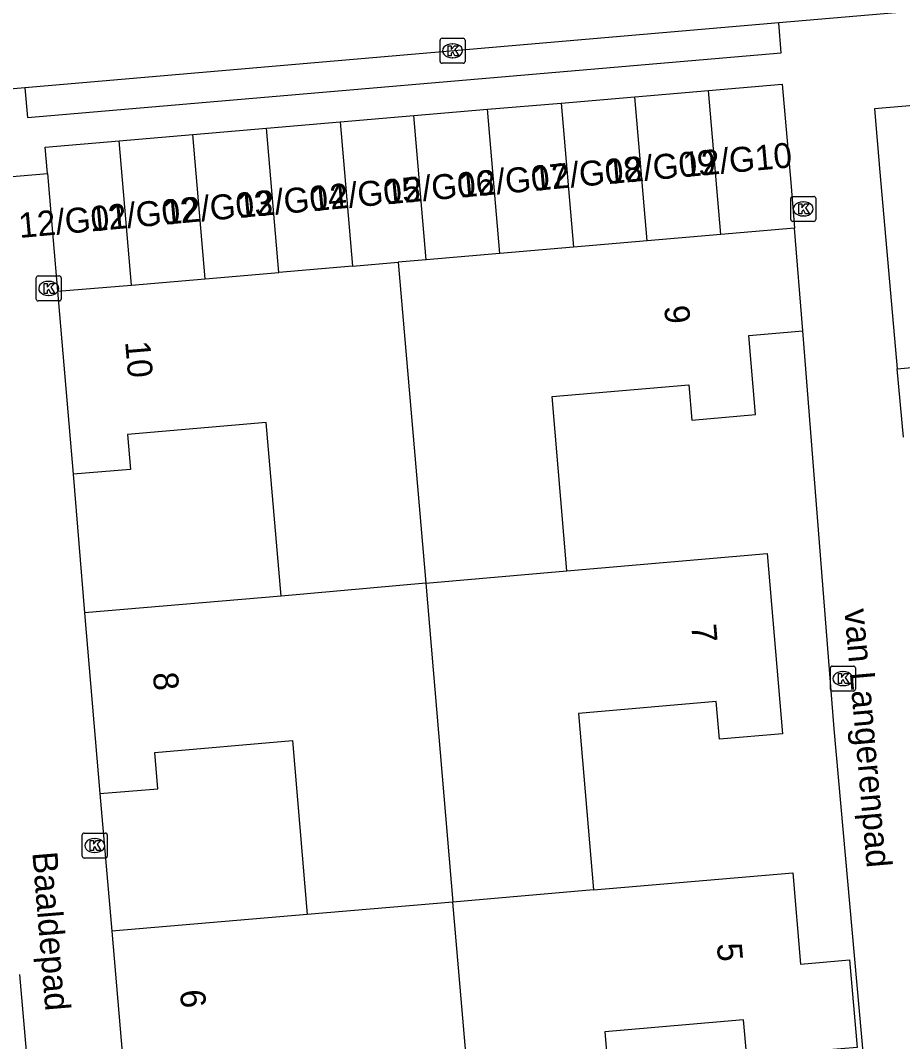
# Model space of a CAD drawing. Extents: x 162990 to 165007, y 383433 to 384336.
# Drawn here: x 164147.72 to 164183.06, y 383883.37 to 383924.27 of the extents above; entities that cross this region are included whole.
import ezdxf

# ---------------------------------------------------------------- set-up
doc = ezdxf.new("R2010")
doc.units = 0
for name, color, linetype in [('IMGEO_Kolk', 7, 'Continuous'), ('IMGEO_Muur', 7, 'Continuous'), ('IMGEO_Openbare_ruimte_label', 7, 'Continuous'), ('IMGEO_Pand', 7, 'Continuous'), ('IMGEO_Pand_nummerreeks', 7, 'Continuous'), ('IMGEO_Rijbaan_lokaal_open', 7, 'Continuous'), ('IMGEO_Voetpad_open', 7, 'Continuous')]:
    doc.layers.add(name, color=color, linetype=linetype)

msp = doc.modelspace()

# ---------------------------------------------------------------- linework, layer by layer
at = {"layer": 'IMGEO_Kolk'}
for p, q in [((164164.53, 383922.629), (164164.53, 383923.481)), ((164164.605, 383923.555), (164165.457, 383923.555)), ((164165.018, 383923.335), (164165.043, 383923.335)), ((164165.531, 383923.481), (164165.531, 383922.629)), ((164165.457, 383922.555), (164164.605, 383922.555)), ((164165.041, 383922.775), (164165.016, 383922.775)), ((164178.577, 383916.294), (164178.577, 383917.146)), ((164178.652, 383917.22), (164179.504, 383917.22)), ((164179.578, 383917.146), (164179.578, 383916.294)), ((164179.065, 383917), (164179.09, 383917)), ((164179.088, 383916.44), (164179.063, 383916.44)), ((164179.504, 383916.22), (164178.652, 383916.22)), ((164148.347, 383913.113), (164148.347, 383913.965)), ((164148.422, 383914.039), (164149.274, 383914.039)), ((164148.835, 383913.819), (164148.86, 383913.819)), ((164149.348, 383913.965), (164149.348, 383913.113)), ((164149.274, 383913.039), (164148.422, 383913.039)), ((164148.858, 383913.259), (164148.833, 383913.259)), ((164180.165, 383897.483), (164180.165, 383898.335)), ((164180.24, 383898.409), (164181.092, 383898.409)), ((164181.166, 383898.335), (164181.166, 383897.483)), ((164180.653, 383898.189), (164180.678, 383898.189)), ((164180.676, 383897.629), (164180.651, 383897.629)), ((164181.092, 383897.409), (164180.24, 383897.409)), ((164150.193, 383890.797), (164150.193, 383891.649)), ((164150.268, 383891.723), (164151.12, 383891.723)), ((164150.681, 383891.503), (164150.706, 383891.503)), ((164151.194, 383891.649), (164151.194, 383890.797)), ((164150.704, 383890.943), (164150.679, 383890.943)), ((164151.12, 383890.723), (164150.268, 383890.723))]:
    msp.add_line(p, q, dxfattribs=at)
for points in [[(164164.53, 383922.629), (164164.53, 383923.481)], [(164164.605, 383923.555), (164165.457, 383923.555)], [(164164.851, 383923.255), (164164.974, 383923.255), (164164.974, 383923.104), (164165.104, 383923.255), (164165.268, 383923.255), (164165.122, 383923.104), (164165.275, 383922.855), (164165.123, 383922.855), (164165.038, 383923.019), (164164.974, 383922.952), (164164.974, 383922.855), (164164.851, 383922.855), (164164.851, 383923.255)], [(164165.531, 383923.481), (164165.531, 383922.629)], [(164165.457, 383922.555), (164164.605, 383922.555)], [(164178.577, 383916.294), (164178.577, 383917.146)], [(164178.652, 383917.22), (164179.504, 383917.22)], [(164179.578, 383917.146), (164179.578, 383916.294)], [(164178.898, 383916.92), (164179.021, 383916.92), (164179.021, 383916.769), (164179.151, 383916.92), (164179.315, 383916.92), (164179.169, 383916.769), (164179.322, 383916.52), (164179.17, 383916.52), (164179.085, 383916.684), (164179.021, 383916.617), (164179.021, 383916.52), (164178.898, 383916.52), (164178.898, 383916.92)], [(164179.504, 383916.22), (164178.652, 383916.22)], [(164148.347, 383913.113), (164148.347, 383913.965)], [(164148.422, 383914.039), (164149.274, 383914.039)], [(164149.348, 383913.965), (164149.348, 383913.113)], [(164148.668, 383913.739), (164148.791, 383913.739), (164148.791, 383913.588), (164148.921, 383913.739), (164149.085, 383913.739), (164148.939, 383913.588), (164149.092, 383913.339), (164148.94, 383913.339), (164148.855, 383913.503), (164148.791, 383913.436), (164148.791, 383913.339), (164148.668, 383913.339), (164148.668, 383913.739)], [(164149.274, 383913.039), (164148.422, 383913.039)], [(164180.165, 383897.483), (164180.165, 383898.335)], [(164180.24, 383898.409), (164181.092, 383898.409)], [(164181.166, 383898.335), (164181.166, 383897.483)], [(164180.486, 383898.109), (164180.609, 383898.109), (164180.609, 383897.958), (164180.739, 383898.109), (164180.903, 383898.109), (164180.757, 383897.958), (164180.91, 383897.709), (164180.758, 383897.709), (164180.673, 383897.873), (164180.609, 383897.806), (164180.609, 383897.709), (164180.486, 383897.709), (164180.486, 383898.109)], [(164181.092, 383897.409), (164180.24, 383897.409)], [(164150.193, 383890.797), (164150.193, 383891.649)], [(164150.268, 383891.723), (164151.12, 383891.723)], [(164150.514, 383891.423), (164150.637, 383891.423), (164150.637, 383891.272), (164150.767, 383891.423), (164150.931, 383891.423), (164150.785, 383891.272), (164150.938, 383891.023), (164150.786, 383891.023), (164150.701, 383891.187), (164150.637, 383891.12), (164150.637, 383891.023), (164150.514, 383891.023), (164150.514, 383891.423)], [(164151.194, 383891.649), (164151.194, 383890.797)], [(164151.12, 383890.723), (164150.268, 383890.723)]]:
    msp.add_lwpolyline(points, dxfattribs=at)
for centre, start, end in [((164164.607, 383923.479), 91.552, 178.448), ((164164.607, 383923.479), 91.552, 178.448), ((164165.455, 383923.479), 1.552, 88.448), ((164165.455, 383923.479), 1.552, 88.448), ((164164.607, 383922.631), 181.552, 268.448), ((164164.607, 383922.631), 181.552, 268.448), ((164165.455, 383922.631), 271.552, 358.448), ((164165.455, 383922.631), 271.552, 358.448), ((164178.654, 383917.144), 91.552, 178.448), ((164178.654, 383917.144), 91.552, 178.448), ((164179.502, 383917.144), 1.552, 88.448), ((164179.502, 383917.144), 1.552, 88.448), ((164178.654, 383916.296), 181.552, 268.448), ((164178.654, 383916.296), 181.552, 268.448), ((164179.502, 383916.296), 271.552, 358.448), ((164179.502, 383916.296), 271.552, 358.448), ((164148.424, 383913.963), 91.552, 178.448), ((164148.424, 383913.963), 91.552, 178.448), ((164149.272, 383913.963), 1.552, 88.448), ((164149.272, 383913.963), 1.552, 88.448), ((164148.424, 383913.115), 181.552, 268.448), ((164148.424, 383913.115), 181.552, 268.448), ((164149.272, 383913.115), 271.552, 358.448), ((164149.272, 383913.115), 271.552, 358.448), ((164180.242, 383898.333), 91.552, 178.448), ((164180.242, 383898.333), 91.552, 178.448), ((164181.09, 383898.333), 1.552, 88.448), ((164181.09, 383898.333), 1.552, 88.448), ((164180.242, 383897.485), 181.552, 268.448), ((164180.242, 383897.485), 181.552, 268.448), ((164181.09, 383897.485), 271.552, 358.448), ((164181.09, 383897.485), 271.552, 358.448), ((164150.27, 383891.647), 91.552, 178.448), ((164150.27, 383891.647), 91.552, 178.448), ((164151.118, 383891.647), 1.552, 88.448), ((164151.118, 383891.647), 1.552, 88.448), ((164150.27, 383890.799), 181.552, 268.448), ((164150.27, 383890.799), 181.552, 268.448), ((164151.118, 383890.799), 271.552, 358.448), ((164151.118, 383890.799), 271.552, 358.448)]:
    msp.add_arc(centre, 0.0765, start, end, dxfattribs=at)
for centre, major_axis, ratio, start_param, end_param in [((164165.017, 383923.055), (-0.387, 0.002), 0.722429, 4.712389, 7.853982), ((164165.042, 383923.055), (-0.39, 0.002), 0.717154, 1.570796, 4.712389), ((164179.064, 383916.72), (-0.387, 0.002), 0.722429, 4.712389, 7.853982), ((164179.089, 383916.72), (-0.39, 0.002), 0.717154, 1.570796, 4.712389), ((164148.834, 383913.539), (-0.387, 0.002), 0.722429, 4.712389, 7.853982), ((164148.859, 383913.539), (-0.39, 0.002), 0.717154, 1.570796, 4.712389), ((164180.652, 383897.909), (-0.387, 0.002), 0.722429, 4.712389, 7.853982), ((164180.677, 383897.909), (-0.39, 0.002), 0.717154, 1.570796, 4.712389), ((164150.68, 383891.223), (-0.387, 0.002), 0.722429, 4.712389, 7.853982), ((164150.705, 383891.223), (-0.39, 0.002), 0.717154, 1.570796, 4.712389)]:
    msp.add_ellipse(centre, major_axis=major_axis, ratio=ratio, start_param=start_param, end_param=end_param, dxfattribs=at)
at = {"layer": 'IMGEO_Muur'}
msp.add_lwpolyline([(164149.835, 383906.094), (164150.285, 383900.539)], dxfattribs=at)
at = {"layer": 'IMGEO_Pand'}
for points in [[(164175.284, 383921.468), (164178.236, 383921.721), (164178.574, 383917.775), (164178.731, 383915.946)], [(164182.84, 383910.317), (164188.218, 383910.815), (164188.043, 383912.882), (164190.64, 383913.125), (164190.132, 383918.935), (164189.926, 383921.332), (164195.099, 383921.776)], [(164169.379, 383920.963), (164172.332, 383921.216)], [(164172.332, 383921.216), (164175.284, 383921.468)], [(164172.826, 383915.442), (164172.332, 383921.216)], [(164175.778, 383915.694), (164175.284, 383921.468)], [(164166.427, 383920.711), (164169.379, 383920.963)], [(164169.379, 383920.963), (164169.873, 383915.189)], [(164160.523, 383920.205), (164163.475, 383920.458)], [(164163.475, 383920.458), (164166.427, 383920.711)], [(164163.969, 383914.684), (164163.475, 383920.458)], [(164166.921, 383914.937), (164166.427, 383920.711)], [(164154.618, 383919.7), (164157.571, 383919.953)], [(164157.571, 383919.953), (164160.523, 383920.205)], [(164158.065, 383914.179), (164157.571, 383919.953)], [(164160.523, 383920.205), (164161.017, 383914.432)], [(164151.666, 383919.448), (164154.618, 383919.7)], [(164155.112, 383913.927), (164154.618, 383919.7)], [(164148.804, 383918.144), (164148.714, 383919.195), (164151.666, 383919.448)], [(164152.16, 383913.674), (164151.666, 383919.448)], [(164148.804, 383918.144), (164149.034, 383915.454), (164149.208, 383913.422)], [(164178.731, 383915.946), (164176.544, 383915.76), (164175.778, 383915.694)], [(164179.056, 383911.836), (164178.731, 383915.946)], [(164175.778, 383915.694), (164172.826, 383915.442)], [(164169.873, 383915.189), (164166.921, 383914.937)], [(164172.826, 383915.442), (164169.873, 383915.189)], [(164163.969, 383914.684), (164162.853, 383914.589)], [(164166.921, 383914.937), (164163.969, 383914.684)], [(164161.017, 383914.432), (164158.065, 383914.179)], [(164161.017, 383914.432), (164162.853, 383914.589)], [(164162.853, 383914.589), (164163.953, 383901.729)], [(164152.16, 383913.674), (164155.112, 383913.927)], [(164155.112, 383913.927), (164158.065, 383914.179)], [(164149.208, 383913.422), (164152.16, 383913.674)], [(164149.208, 383913.422), (164149.835, 383906.094)], [(164169.612, 383902.232), (164169.015, 383909.212), (164174.491, 383909.681), (164174.612, 383908.267), (164177.168, 383908.486), (164176.897, 383911.65), (164179.056, 383911.836)], [(164183.089, 383907.573), (164182.84, 383910.317)], [(164158.158, 383901.213), (164157.564, 383908.164), (164152.002, 383907.688), (164152.122, 383906.29), (164149.835, 383906.094)], [(164169.612, 383902.232), (164177.634, 383902.919), (164178.252, 383895.702), (164175.715, 383895.485), (164175.587, 383896.987), (164170.073, 383896.515), (164170.678, 383889.445)], [(164163.953, 383901.729), (164169.612, 383902.232)], [(164163.953, 383901.729), (164158.158, 383901.213)], [(164163.953, 383901.729), (164165.045, 383888.962)], [(164158.158, 383901.213), (164150.285, 383900.539)], [(164150.285, 383900.539), (164150.904, 383893.302)], [(164150.904, 383893.302), (164153.221, 383893.5), (164153.096, 383894.955), (164158.61, 383895.427), (164159.206, 383888.462)], [(164170.678, 383889.445), (164178.66, 383890.128), (164178.972, 383886.479), (164180.935, 383886.647), (164181.235, 383883.14), (164179.272, 383882.972), (164176.812, 383882.762), (164176.685, 383884.243), (164171.126, 383883.768), (164171.73, 383876.716)], [(164170.678, 383889.445), (164165.045, 383888.962)], [(164165.045, 383888.962), (164159.206, 383888.462)], [(164166.132, 383876.253), (164165.045, 383888.962)], [(164159.206, 383888.462), (164151.374, 383887.792)], [(164151.374, 383887.792), (164151.989, 383880.599)], [(164147.957, 383882.992), (164147.693, 383886.054)]]:
    msp.add_lwpolyline(points, dxfattribs=at)
at = {"layer": 'IMGEO_Rijbaan_lokaal_open'}
for points in [[(164214.04, 383927.265), (164178.094, 383924.171)], [(164178.094, 383924.171), (164147.893, 383921.573)], [(164147.893, 383921.573), (164122.394, 383919.329)]]:
    msp.add_lwpolyline(points, dxfattribs=at)
at = {"layer": 'IMGEO_Voetpad_open'}
for points in [[(164147.893, 383921.573), (164147.996, 383920.377), (164178.197, 383922.975), (164178.094, 383924.171)], [(164208.189, 383922.978), (164181.925, 383920.725), (164182.148, 383918.19), (164182.84, 383910.317)], [(164144.711, 383917.794), (164148.804, 383918.144)], [(164181.954, 383877.591), (164180.315, 383895.895), (164179.056, 383911.836)], [(164149.835, 383906.094), (164150.285, 383900.539)], [(164150.904, 383893.302), (164151.374, 383887.792)]]:
    msp.add_lwpolyline(points, dxfattribs=at)

# ---------------------------------------------------------------- texts
at = {"layer": 'IMGEO_Openbare_ruimte_label'}
for s, rotation, p in [('van Langerenpad', 274.9921, (164180.721, 383900.672)), ('van Langerenpad', 274.9921, (164180.721, 383900.672)), ('Baaldepad', 274.7589, (164148.192, 383890.94))]:
    msp.add_text(s, height=1, rotation=rotation, dxfattribs=at).set_placement(p)
at = {"layer": 'IMGEO_Pand_nummerreeks'}
for s, rotation, p in [('12/G10', 5.2308, (164174.296, 383917.992)), ('12/G08', 5.2308, (164168.288, 383917.442)), ('12/G09', 5.2308, (164171.24, 383917.712)), ('12/G07', 5.2308, (164165.327, 383917.171)), ('12/G05', 5.2308, (164159.41, 383916.629)), ('12/G06', 5.2308, (164162.368, 383916.9)), ('12/G04', 5.2308, (164156.452, 383916.358)), ('12/G02', 5.2308, (164150.529, 383915.816)), ('12/G03', 5.2308, (164153.493, 383916.088)), ('12/G01', 5.2311, (164147.687, 383915.556)), ('9', 274.9043, (164173.503, 383912.823)), ('10', 274.8907, (164151.91, 383911.401)), ('7', 274.8944, (164174.587, 383900.056)), ('8', 274.8888, (164153.021, 383898.133)), ('5', 274.8882, (164175.611, 383887.285)), ('6', 274.8871, (164154.105, 383885.419))]:
    msp.add_text(s, height=1, rotation=rotation, dxfattribs=at).set_placement(p)

doc.saveas('drawing.dxf')
